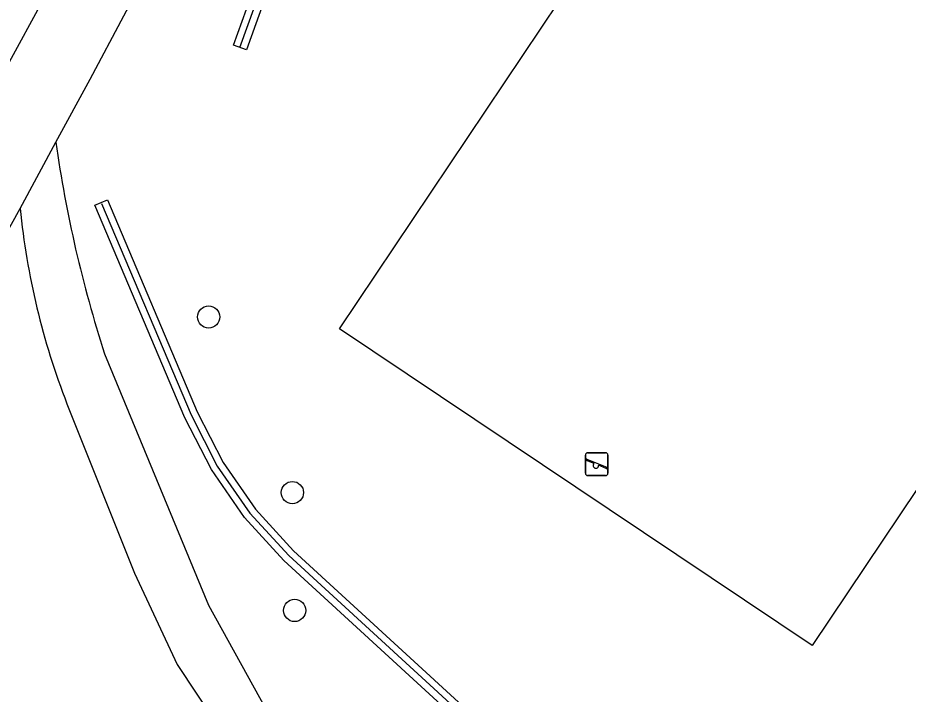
# Model space of a CAD drawing. Extents: x 159040 to 160094, y 381214 to 382518.
# Drawn here: x 159208.44 to 159247.56, y 381666.38 to 381696.1 of the extents above; entities that cross this region are included whole.
import ezdxf

# ---------------------------------------------------------------- set-up
doc = ezdxf.new("R2010")
doc.units = 0
for name, color, linetype in [('IMGEO_Boom', 7, 'Continuous'), ('IMGEO_Fietspad_gesloten', 7, 'Continuous'), ('IMGEO_Groenvoorziening', 7, 'Continuous'), ('IMGEO_Hek', 7, 'Continuous'), ('IMGEO_Speelvoorziening', 7, 'Continuous'), ('IMGEO_Voetpad_gesloten', 7, 'Continuous')]:
    doc.layers.add(name, color=color, linetype=linetype)

msp = doc.modelspace()

# ---------------------------------------------------------------- linework, layer by layer
at = {"layer": 'IMGEO_Boom'}
for centre in [(159216.827, 381682.956), (159220.508, 381675.238), (159220.604, 381670.058)]:
    msp.add_circle(centre, 0.489, dxfattribs=at)
at = {"layer": 'IMGEO_Fietspad_gesloten'}
for points in [[(159210.118, 381690.637), (159211.626, 381693.41), (159214.575, 381698.992)], [(159209.94, 381697.604), (159207.598, 381693.323)], [(159208.543, 381687.727), (159210.118, 381690.637)], [(159194.525, 381662.369), (159208.543, 381687.727)]]:
    msp.add_lwpolyline(points, dxfattribs=at)
at = {"layer": 'IMGEO_Groenvoorziening'}
for points in [[(159218.484, 381694.696), (159217.92, 381694.899), (159219.633, 381699.655), (159222.556, 381706.647), (159223.745, 381708.918), (159225.359, 381710.918), (159228.826, 381714.614), (159236.192, 381721.523), (159236.602, 381721.085), (159229.25, 381714.19), (159225.811, 381710.524), (159224.249, 381708.588), (159223.1, 381706.391), (159220.193, 381699.437), (159218.484, 381694.696)], [(159243.346, 381668.514), (159222.578, 381682.432), (159240.298, 381708.872), (159261.103, 381695.01), (159243.346, 381668.514)], [(159235.936, 381659.704), (159235.589, 381659.215), (159231.441, 381662.158), (159227.59, 381665.415), (159220.136, 381672.253), (159218.409, 381674.141), (159216.951, 381676.247), (159215.786, 381678.527), (159211.827, 381687.866), (159212.379, 381688.1), (159216.33, 381678.781), (159217.467, 381676.555), (159218.879, 381674.515), (159220.56, 381672.677), (159227.986, 381665.865), (159231.809, 381662.632), (159235.936, 381659.704)]]:
    msp.add_lwpolyline(points, dxfattribs=at)
at = {"layer": 'IMGEO_Hek'}
for points in [[(159218.203, 381694.801), (159219.913, 381699.546), (159222.828, 381706.519), (159223.997, 381708.753), (159225.585, 381710.721), (159229.038, 381714.402), (159236.393, 381721.3)], [(159212.119, 381687.945), (159216.058, 381678.654), (159217.209, 381676.401), (159218.644, 381674.328), (159220.348, 381672.465), (159227.788, 381665.64), (159231.625, 381662.395), (159235.744, 381659.473)]]:
    msp.add_lwpolyline(points, dxfattribs=at)
at = {"layer": 'IMGEO_Speelvoorziening'}
for p, q in [((159233.377, 381676.086), (159233.377, 381676.886)), ((159233.377, 381676.886), (159233.377, 381676.086)), ((159233.477, 381676.986), (159234.267, 381676.986)), ((159234.267, 381676.986), (159233.477, 381676.986)), ((159234.367, 381676.886), (159234.367, 381676.086)), ((159234.367, 381676.086), (159234.367, 381676.886)), ((159233.76, 381676.514), (159233.421, 381676.651)), ((159233.446, 381676.711), (159234.322, 381676.358)), ((159234.298, 381676.298), (159233.958, 381676.435)), ((159234.267, 381675.986), (159233.477, 381675.986)), ((159233.477, 381675.986), (159234.267, 381675.986))]:
    msp.add_line(p, q, dxfattribs=at)
for centre, radius, start, end in [((159233.477, 381676.886), 0.1, 90, 180), ((159233.477, 381676.886), 0.1, 90, 180), ((159234.267, 381676.886), 0.1, 0, 90), ((159234.267, 381676.886), 0.1, 360, 90), ((159233.434, 381676.681), 0.0327, 68.078, 248.078), ((159233.839, 381676.424), 0.12, 130.9928, 5.1632), ((159233.477, 381676.086), 0.1, 180, 270), ((159233.477, 381676.086), 0.1, 180, 270), ((159234.267, 381676.086), 0.1, 270, 0), ((159234.267, 381676.086), 0.1, 270, 0), ((159234.31, 381676.328), 0.0327, 248.078, 68.078)]:
    msp.add_arc(centre, radius, start, end, dxfattribs=at)
at = {"layer": 'IMGEO_Voetpad_gesloten'}
for points in [[(159212.259, 381681.331), (159216.814, 381670.284), (159219.375, 381665.669), (159223.307, 381660.714), (159227.997, 381655.954), (159233.275, 381651.59), (159237.527, 381648.751), (159242.123, 381646.028)], [(159210.604, 381679.139), (159213.571, 381671.703), (159215.441, 381667.687), (159218.927, 381662.429), (159222.468, 381658.564), (159222.631, 381658.382)]]:
    msp.add_lwpolyline(points, dxfattribs=at)
for centre, radius, start, end in [((159264.521, 381698.254), 54.934, 187.9703, 197.9425), ((159241.286, 381691.044), 32.911, 185.7838, 201.2062)]:
    msp.add_arc(centre, radius, start, end, dxfattribs=at)

doc.saveas('drawing.dxf')
